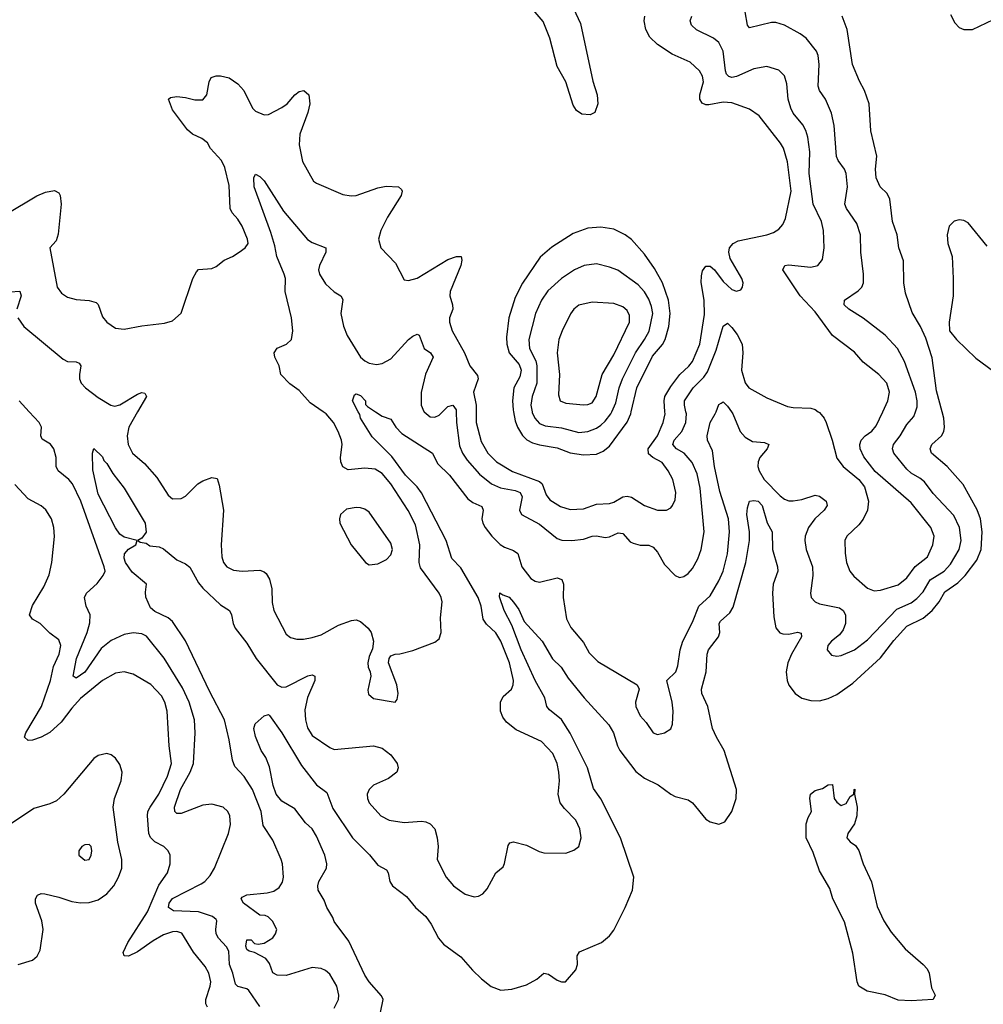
# Model space of a CAD drawing. Header units: inches. Extents: x 1550315 to 1685896, y 510706 to 640504.
# Tile 308 of 452: x 1641932 to 1646340, y 597287 to 601795. Entities that reach past the tile are written whole.
import ezdxf

# ---------------------------------------------------------------- set-up
doc = ezdxf.new("R2010")
doc.units = ezdxf.units.IN
doc.header["$MEASUREMENT"] = 0
doc.layers.add('B6549', color=7, linetype='Continuous')
doc.layers.add('B6640', color=7, linetype='Continuous')

msp = doc.modelspace()

# ---------------------------------------------------------------- linework, layer by layer
at = {"layer": 'B6549', "color": 5}
for points, elevation in [([(1643030, 597277.3), (1642980.4, 597350), (1642970, 597358), (1642929.3, 597369.3), (1642919.4, 597379.4), (1642907.3, 597430), (1642891.9, 597470), (1642889, 597530), (1642878.1, 597550), (1642841.1, 597590), (1642830.7, 597610), (1642828.4, 597630), (1642833.6, 597670), (1642830, 597676.4), (1642813.7, 597690), (1642750, 597710.3), (1642635.6, 597715.6), (1642611.8, 597730), (1642615.2, 597750), (1642630, 597771.4), (1642761.2, 597838.8), (1642779.2, 597850), (1642803.5, 597876.5), (1642822.2, 597910), (1642887.1, 598070), (1642896.3, 598110), (1642893.3, 598150), (1642883.5, 598170), (1642861.6, 598190), (1642810, 598203.5), (1642770, 598199), (1642670, 598161.5), (1642650, 598161), (1642641, 598170), (1642639.9, 598190), (1642667.9, 598270), (1642710.8, 598350), (1642726.7, 598390), (1642734.3, 598530), (1642731.9, 598590), (1642707.3, 598670), (1642676, 598736), (1642591.7, 598871.7), (1642512, 598971.9), (1642490, 598984), (1642450, 598988.5), (1642410, 598979.6), (1642350, 598952.5), (1642304.1, 598915.9), (1642230, 598807.6), (1642190, 598780.9), (1642176.3, 598790), (1642191.2, 598870), (1642240.4, 598990), (1642253.1, 599033.1), (1642253.8, 599070), (1642235, 599110), (1642228.4, 599150), (1642237.4, 599170), (1642285.6, 599214.4), (1642313.6, 599250), (1642322.9, 599270), (1642318.3, 599290), (1642211.5, 599590), (1642172.4, 599670), (1642155.7, 599690), (1642107, 599730), (1642099.1, 599750), (1642097.8, 599790), (1642088.1, 599830), (1642072, 599852), (1642034.1, 599874.1), (1642028.6, 599890), (1642031.6, 599930), (1642020.5, 599950), (1641974.4, 600000)], 560), ([(1643370.8, 597270), (1643389.8, 597310.2), (1643391.3, 597330), (1643381.9, 597370), (1643350, 597425.6), (1643330, 597442.5), (1643310, 597451.6), (1643270, 597456.2), (1643150, 597419), (1643110, 597420.2), (1643090, 597431.6), (1643074.8, 597474.8), (1643057.8, 597497.8), (1643005.1, 597525.1), (1642982, 597530), (1642970, 597539), (1642966.6, 597553.4), (1642970, 597582), (1642990, 597582), (1643006.4, 597566.4), (1643022, 597562), (1643050, 597566.8), (1643090, 597592), (1643102, 597610), (1643108, 597630), (1643088.4, 597668.4), (1643068.4, 597688.4), (1643054.6, 597694.6), (1643030, 597695.3), (1642955.8, 597750), (1642945, 597770), (1642950, 597778.3), (1642970, 597789.1), (1643063, 597797), (1643094.1, 597805.9), (1643118.2, 597821.8), (1643133.3, 597846.7), (1643138.4, 597870), (1643134, 597930), (1643128.2, 597950), (1643090, 598038.7), (1643045.2, 598105.2), (1643035.4, 598170), (1642996.3, 598270), (1642958.3, 598330), (1642916.2, 598376.2), (1642905.4, 598405.4), (1642890, 598498), (1642868.2, 598590), (1642800.2, 598720.2), (1642690.6, 598950.6), (1642630, 599040.2), (1642610, 599057.2), (1642550, 599085), (1642530, 599102.4), (1642509.2, 599150.8), (1642506.6, 599173.4), (1642511.6, 599210), (1642445.7, 599265.7), (1642415.4, 599310), (1642409.4, 599330), (1642410.7, 599350), (1642430, 599370.3), (1642462.9, 599390), (1642469.2, 599410), (1642410, 599425.8), (1642390, 599439.8), (1642370, 599468), (1642290, 599622), (1642265.9, 599734.1), (1642265.1, 599810), (1642270, 599831), (1642310, 599794), (1642316.1, 599776.1), (1642330, 599762.8), (1642356.9, 599716.9), (1642410, 599650.3), (1642505.3, 599490), (1642510, 599449.3), (1642490, 599421.2), (1642471.3, 599410), (1642483, 599403), (1642510, 599397.6), (1642526.6, 599386.6), (1642570, 599381.6), (1642590, 599372.1), (1642650, 599322.5), (1642690, 599304.1), (1642709.1, 599289.1), (1642750, 599217.5), (1642770, 599191.6), (1642850, 599116.6), (1642891.4, 599090), (1642900.2, 599070), (1642907.7, 599030), (1642917.5, 599010), (1642970, 598940.9), (1643013.8, 598870), (1643110, 598750.2), (1643130, 598739.2), (1643150, 598740.2), (1643250, 598791), (1643270, 598795.2), (1643282, 598790), (1643281.5, 598770), (1643247.4, 598692.6), (1643235.6, 598635.6), (1643239, 598590), (1643247.8, 598552.3), (1643270, 598517.4), (1643350, 598463.1), (1643370, 598454.6), (1643550, 598471), (1643590, 598460.6), (1643629.1, 598430), (1643658.7, 598390), (1643663.1, 598370), (1643656.4, 598350), (1643618.5, 598321.5), (1643550.5, 598290), (1643530.4, 598270), (1643521.3, 598250), (1643522.4, 598230), (1643530.5, 598210), (1643583.8, 598150), (1643621, 598130), (1643690, 598120.2), (1643770, 598126), (1643790, 598123.2), (1643810, 598112.9), (1643830.2, 598090), (1643840.7, 598050), (1643846, 598010), (1643841.1, 597950), (1643882.4, 597870), (1643915.5, 597830), (1643943, 597810), (1643970, 597792.2), (1644010, 597779.5), (1644030, 597782.4), (1644050, 597793), (1644070, 597816.3), (1644109.5, 597890), (1644142.7, 597917.3), (1644150, 597931.3), (1644165.8, 598014.2), (1644173.2, 598026.8), (1644190, 598031), (1644250, 598016.4), (1644307.4, 597987.4), (1644330, 597981.5), (1644430, 597978.7), (1644467.2, 597992.7), (1644489.7, 598010.3), (1644499.7, 598050), (1644494, 598090), (1644476, 598130), (1644423.3, 598183.3), (1644404.4, 598210), (1644395.2, 598250), (1644400.3, 598310), (1644398.6, 598350), (1644390.6, 598390), (1644370, 598435.1), (1644318.9, 598490), (1644203.3, 598543.3), (1644159.2, 598579.2), (1644142, 598602), (1644131.7, 598630), (1644131, 598670), (1644143.5, 598696.5), (1644181.2, 598730), (1644189.1, 598750), (1644190.5, 598770), (1644172.6, 598850), (1644133.2, 598950), (1644110, 598987.2), (1644067.2, 599027.2), (1644052.3, 599050), (1644042.2, 599110), (1644029.4, 599150), (1643950, 599285.5), (1643907.8, 599327.8), (1643883, 599410), (1643770, 599629.2), (1643750, 599656.6), (1643696.9, 599710), (1643634.4, 599794.4), (1643544.4, 599884.4), (1643491.1, 599970), (1643487.2, 599987.2), (1643480.3, 600000)], 540), ([(1642470.7, 600000), (1642430.2, 599930), (1642422.6, 599890), (1642427.2, 599850), (1642447.1, 599810), (1642502.4, 599762.4), (1642559.1, 599699.1), (1642610, 599618), (1642630, 599601.6), (1642670, 599603), (1642690, 599613), (1642746.3, 599670), (1642770, 599684.4), (1642810, 599699), (1642834.4, 599694.4), (1642844.4, 599664.4), (1642864.4, 599550), (1642852.6, 599390), (1642856.4, 599336.4), (1642863.6, 599310), (1642878.4, 599290), (1642910, 599275.2), (1642950, 599270.2), (1643030, 599274.4), (1643050, 599267.6), (1643058.9, 599259), (1643073.7, 599233.6), (1643084.5, 599190), (1643087, 599127), (1643093.4, 599090), (1643150, 598981.3), (1643170, 598966.9), (1643199.5, 598959.5), (1643230, 598958.8), (1643270, 598966), (1643310, 598979), (1643390, 599022.4), (1643450, 599044.9), (1643470, 599047.4), (1643490, 599040.2), (1643525.2, 599010), (1643539.2, 598990), (1643550.4, 598949.6), (1643545.7, 598914.3), (1643530, 598879), (1643524.4, 598850), (1643525.5, 598830), (1643534.8, 598810), (1643537.3, 598790), (1643524.7, 598724.7), (1643527.5, 598707.5), (1643550, 598686.7), (1643649.3, 598670.7), (1643658, 598682), (1643663, 598710), (1643657.4, 598750), (1643619, 598850), (1643622, 598870), (1643630, 598882), (1643649.1, 598890.9), (1643670, 598891), (1643730, 598907.7), (1643830, 598944.9), (1643850, 598961), (1643859.6, 598990), (1643857, 599057), (1643863.9, 599130), (1643859.7, 599150), (1643849.7, 599170), (1643765, 599285), (1643759, 599310), (1643761.5, 599390), (1643741.8, 599481.8), (1643708.3, 599548.3), (1643629.1, 599670), (1643590, 599717.7), (1643557.3, 599737.3), (1643510, 599742.4), (1643434.2, 599734.2), (1643410, 599748.5), (1643401, 599770), (1643399.1, 599790), (1643406.2, 599850), (1643404.1, 599870), (1643388.9, 599910), (1643367.1, 599950), (1643334.2, 599990), (1643319.6, 600000)], 560), ([(1643581.4, 597250), (1643594, 597310), (1643586.7, 597326.7), (1643530, 597389.8), (1643510, 597421.5), (1643436.5, 597576.5), (1643370, 597666.6), (1643364.3, 597684.3), (1643337.3, 597730), (1643324.8, 597764.8), (1643296.8, 597810), (1643294.8, 597830), (1643300.7, 597850), (1643334.6, 597910), (1643336.2, 597930), (1643326.8, 597970), (1643290, 598057.6), (1643270, 598091.1), (1643238.6, 598118.6), (1643190, 598182), (1643130, 598217.6), (1643104.2, 598250), (1643091.3, 598288.7), (1643075, 598375), (1643057.3, 598417.3), (1643035.4, 598450), (1643010, 598514), (1643002.6, 598550), (1643009.1, 598570.9), (1643050, 598607.7), (1643070, 598613.8), (1643074.9, 598610), (1643131.3, 598530), (1643221.2, 598381.2), (1643290, 598291.8), (1643336.7, 598256.7), (1643363.3, 598183.3), (1643453.5, 598050), (1643531.5, 597971.5), (1643570, 597924.8), (1643610, 597902.6), (1643617.8, 597890), (1643625.2, 597850), (1643637.2, 597830), (1643701.5, 597781.5), (1643741.5, 597730), (1643790, 597689.2), (1643814.6, 597654.6), (1643847.5, 597590), (1643870, 597563.1), (1643950, 597504.9), (1644003.4, 597443.4), (1644044.6, 597404.6), (1644088.5, 597368.5), (1644132.2, 597352.2), (1644183, 597357), (1644250, 597375.9), (1644298, 597402), (1644330, 597430.7), (1644350, 597424.9), (1644390, 597397.3), (1644410, 597390.8), (1644429, 597391), (1644474.9, 597445.1), (1644482.9, 597470), (1644481.2, 597510), (1644492.5, 597527.5), (1644592.7, 597570), (1644630, 597600.4), (1644650, 597626.4), (1644701.6, 597730), (1644734.8, 597810), (1644740.9, 597870), (1644679.3, 598050), (1644590, 598227.8), (1644556, 598276), (1644528.4, 598370), (1644450, 598527.9), (1644410, 598591.2), (1644355.1, 598635.1), (1644343.5, 598650), (1644333.1, 598690), (1644289.3, 598769.3), (1644225.6, 598910), (1644182.7, 599022.7), (1644147.8, 599090), (1644126.8, 599153.2), (1644128.7, 599171.3), (1644141.4, 599161.4), (1644170, 599150.4), (1644190, 599128.7), (1644214.9, 599094.9), (1644239.1, 599039.1), (1644321, 598950), (1644368.6, 598868.6), (1644408.6, 598830), (1644440.1, 598780.1), (1644514, 598690), (1644626.7, 598566.7), (1644647.6, 598530), (1644666.7, 598470), (1644677.5, 598450), (1644750, 598352.5), (1644790, 598323), (1644851.8, 598291.8), (1644910, 598249.1), (1644930, 598238.7), (1644990, 598223), (1645010, 598210.4), (1645070, 598134.9), (1645090, 598122), (1645130, 598112.7), (1645157.2, 598122.7), (1645189.7, 598170), (1645209.7, 598230), (1645210.9, 598270), (1645154.6, 598450), (1645118.8, 598510), (1645100.7, 598550), (1645079.1, 598650), (1645052.2, 598710), (1645050.6, 598730), (1645072, 598810), (1645076.3, 598890), (1645083, 598910), (1645128.2, 598970), (1645134.1, 598990), (1645132, 599030), (1645138, 599042), (1645180.1, 599079.9), (1645194.8, 599105.2), (1645253.8, 599310), (1645270.5, 599410.5), (1645269.9, 599449.9), (1645257.8, 599530), (1645260.5, 599559.5), (1645269.7, 599590.3), (1645290, 599594.3), (1645310, 599590.2), (1645327.4, 599570), (1645351.5, 599491.5), (1645373.8, 599450), (1645375.7, 599370), (1645398.5, 599290), (1645399, 599270), (1645378.4, 599210), (1645375.3, 599170), (1645381.5, 599061.5), (1645390.8, 599010.8), (1645408.3, 598988.3), (1645422.7, 598982.7), (1645450, 598982.4), (1645490, 598990.8), (1645506.6, 598986.6), (1645508, 598970), (1645462.2, 598890), (1645445, 598850), (1645437.1, 598810), (1645442.3, 598770), (1645450, 598748.7), (1645478.3, 598710), (1645510, 598689.2), (1645550, 598677.5), (1645590, 598676.3), (1645630, 598686.8), (1645670, 598706.2), (1645742.4, 598757.6), (1645870, 598873.9), (1645930, 598953.3), (1645990, 599018.6), (1646064.7, 599055.3), (1646105.8, 599090), (1646137.7, 599130), (1646164.2, 599175.8), (1646223.7, 599216.3), (1646256.4, 599250), (1646310, 599320.2), (1646330.4, 599370), (1646335.2, 599450), (1646326.1, 599510), (1646311.4, 599551.4), (1646247, 599667), (1646175, 599750), (1646103.1, 599810), (1646096, 599830), (1646104.7, 599850), (1646148.5, 599890), (1646158.8, 599910), (1646162.5, 599930), (1646159.5, 599970), (1646151.3, 600000)], 520), ([(1643559.3, 600000), (1643590, 599980.3), (1643630, 599966.4), (1643651.8, 599930), (1643680.4, 599900.4), (1643820.2, 599810), (1643843, 599763), (1643897, 599710), (1643981.7, 599601.7), (1644004, 599584), (1644045.8, 599565.8), (1644051.7, 599550), (1644045, 599510), (1644049.5, 599490), (1644061.2, 599470), (1644090.9, 599430), (1644130, 599391.7), (1644150, 599379.5), (1644190, 599365), (1644210.7, 599350.7), (1644228.4, 599290), (1644270, 599236.1), (1644290, 599224.2), (1644310, 599219.7), (1644390, 599239.6), (1644411.7, 599231.7), (1644419.5, 599210), (1644418, 599150), (1644432.8, 599052.7), (1644452.5, 599012.5), (1644510, 598944), (1644536.7, 598896.7), (1644577, 598857), (1644756.3, 598750), (1644765.5, 598730), (1644749.2, 598670.8), (1644750.7, 598650), (1644770, 598608.2), (1644797.7, 598577.7), (1644828.8, 598530), (1644850, 598522.4), (1644882, 598530), (1644910, 598547.7), (1644918, 598570), (1644920.7, 598630), (1644915.8, 598670), (1644892.7, 598770), (1644932.4, 598810), (1644943, 598837), (1644953, 598910), (1644964.7, 598950), (1645010, 599036.5), (1645038.1, 599110), (1645090, 599157.2), (1645130, 599226.5), (1645149.3, 599270), (1645169.3, 599350), (1645179.1, 599450), (1645173.4, 599510), (1645134.9, 599634.9), (1645109.9, 599750), (1645101.6, 599821.6), (1645078.4, 599870), (1645076.5, 599890), (1645090, 599950.4), (1645113.1, 599990), (1645117.1, 600000)], 540), ([(1643781.9, 600000), (1643810, 599977.3), (1643830, 599975.2), (1643850, 599985), (1643865.5, 600000)], 560), ([(1643928.2, 600000), (1643929.6, 599950.4), (1643943.2, 599843.2), (1643956.8, 599810), (1643978.6, 599778.6), (1644034.7, 599714.7), (1644090.4, 599670.4), (1644131.5, 599651.5), (1644198.8, 599638.8), (1644221.2, 599630), (1644229.4, 599610), (1644218.6, 599550), (1644227.4, 599530), (1644310, 599485.4), (1644390, 599420.2), (1644412.3, 599412.3), (1644458, 599410), (1644510, 599416.6), (1644550, 599430.1), (1644570, 599432.2), (1644610, 599424.4), (1644630, 599426.6), (1644670, 599445.2), (1644690, 599442.7), (1644724.8, 599404.8), (1644737.6, 599397.6), (1644769.4, 599389.4), (1644810, 599388.6), (1644830, 599380.6), (1644850, 599356.9), (1644880.6, 599300.6), (1644930, 599250.2), (1644950, 599241.8), (1644970, 599246.2), (1644990, 599259.6), (1645010, 599281.7), (1645033.5, 599326.5), (1645049.2, 599370), (1645063.2, 599450), (1645044.1, 599650), (1645030, 599716.3), (1645007.8, 599767.8), (1644971.4, 599810), (1644935.8, 599830), (1644919.6, 599850), (1644925.4, 599870), (1644960.2, 599910), (1644979.1, 599950), (1644981.6, 599990), (1644979.2, 600000)], 560), ([(1644020.2, 600000), (1644020.3, 599950), (1644043.2, 599863.2), (1644073.5, 599810), (1644112.4, 599770), (1644186.4, 599726.4), (1644310, 599680.4), (1644321.1, 599670), (1644339.7, 599619.7), (1644356.8, 599596.8), (1644406.1, 599566.1), (1644450, 599551.9), (1644510, 599555.8), (1644570, 599577.6), (1644630, 599579.8), (1644650, 599585.3), (1644690, 599610.1), (1644710, 599613.2), (1644730, 599608.3), (1644790, 599571.2), (1644850, 599549.2), (1644890, 599549.2), (1644910, 599560.3), (1644917.6, 599570), (1644930, 599597.3), (1644933.3, 599630), (1644918.8, 599690), (1644897.6, 599730), (1644870, 599767.5), (1644828.3, 599790), (1644808, 599808), (1644805.9, 599830), (1644848.5, 599890), (1644875.6, 599950), (1644883.9, 599990), (1644883.1, 600000)], 580), ([(1644190.1, 600000), (1644198.3, 599958.3), (1644208.9, 599928.9), (1644231.6, 599891.6), (1644251.3, 599871.3), (1644277.4, 599857.4), (1644310, 599847.7), (1644390, 599834.5), (1644450, 599812.1), (1644510, 599803.4), (1644570, 599806.1), (1644601.3, 599818.7), (1644630, 599842.7), (1644710, 599951.7), (1644726.5, 599990), (1644728.9, 600000)], 620), ([(1644275.4, 600000), (1644276, 599996), (1644287.8, 599970), (1644310, 599946.7), (1644334.9, 599934.9), (1644410, 599926), (1644490, 599904.8), (1644530, 599909.5), (1644570, 599925.3), (1644590, 599938.8), (1644610, 599956.1), (1644636.4, 599990), (1644640.8, 600000)], 640), ([(1645187.1, 600000), (1645193.8, 599990), (1645228.1, 599910), (1645250, 599883.8), (1645283.7, 599863.7), (1645338.5, 599858.5), (1645359.3, 599850), (1645350.2, 599830), (1645318, 599790), (1645309.5, 599770), (1645308.8, 599750), (1645313.7, 599730), (1645337.3, 599690), (1645410, 599614.6), (1645430, 599599.8), (1645450, 599592.4), (1645470, 599591.6), (1645510, 599598.7), (1645570, 599617.7), (1645590, 599612.8), (1645620.2, 599590), (1645625.2, 599570), (1645612.1, 599550), (1645569.7, 599510.3), (1645539.8, 599470), (1645524.4, 599430), (1645523, 599410), (1645529.4, 599370), (1645559, 599290), (1645559.8, 599250), (1645549.2, 599170), (1645551.8, 599150), (1645570.2, 599130.2), (1645590, 599121.2), (1645682.4, 599102.4), (1645698.9, 599090), (1645708.7, 599070), (1645708.7, 599030), (1645698.6, 599001.4), (1645681.4, 598978.6), (1645644.9, 598950), (1645628.9, 598930), (1645625.7, 598910), (1645645.8, 598885.8), (1645670, 598881.1), (1645690, 598884), (1645750, 598910.2), (1645810, 598956.5), (1645944.3, 599095.7), (1646010, 599125.3), (1646035.6, 599144.4), (1646064.9, 599175.1), (1646096.9, 599230), (1646159.9, 599270), (1646190, 599302.7), (1646229.4, 599370), (1646238.9, 599410), (1646230.9, 599470), (1646204.3, 599524.3), (1646110, 599625.7), (1646070, 599679.8), (1646050, 599696.5), (1646010, 599718.6), (1645990, 599736.5), (1645930.5, 599810), (1645923.8, 599830), (1645928.1, 599850), (1645959.6, 599890), (1645990, 599942.2), (1646021.5, 599978.5), (1646028.9, 600000)], 540), ([(1645584.9, 600000), (1645590, 599996.5), (1645611, 599971), (1645621.5, 599950), (1645648.7, 599870), (1645670, 599786.8), (1645699.1, 599750), (1645770.3, 599690.2), (1645795.5, 599655.5), (1645814.2, 599590), (1645809.3, 599550), (1645790, 599508.3), (1645770, 599482.3), (1645715.3, 599430), (1645706.3, 599410), (1645707.1, 599352.9), (1645714, 599310), (1645729.1, 599270), (1645747.4, 599247.4), (1645810, 599193.1), (1645840.7, 599180.7), (1645870, 599182.6), (1645950, 599207.9), (1645990, 599239.2), (1646028.4, 599291.6), (1646083.7, 599336.3), (1646109.1, 599390), (1646114.5, 599430), (1646100.2, 599470), (1646010, 599582.3), (1645845.7, 599725.7), (1645793.6, 599793.6), (1645776.9, 599830), (1645775.1, 599850), (1645780.5, 599870), (1645798.7, 599890), (1645830, 599911.7), (1645850, 599935.8), (1645880.2, 600000)], 560), ([(1642790, 597274.7), (1642782.6, 597290), (1642783, 597310), (1642803, 597370), (1642805.2, 597390), (1642797.5, 597430), (1642780.5, 597460.5), (1642726.1, 597526.1), (1642672.6, 597612.6), (1642650, 597620.5), (1642630, 597619), (1642590, 597605.2), (1642541.5, 597578.5), (1642470, 597527.7), (1642430, 597507.9), (1642409.6, 597510), (1642404.8, 597524.8), (1642425.8, 597570), (1642516.2, 597710), (1642567.3, 597832.7), (1642607.8, 597890), (1642620.4, 597930), (1642619.7, 597970), (1642611.2, 597990), (1642591.5, 598010), (1642550, 598031.2), (1642530, 598050.8), (1642522.1, 598070), (1642516.6, 598150), (1642518.4, 598170), (1642527.7, 598190), (1642568.1, 598250), (1642607.7, 598332.3), (1642626.1, 598390), (1642615, 598470), (1642606.2, 598630), (1642595.6, 598670), (1642579.7, 598699.7), (1642531.3, 598751.3), (1642450, 598798.9), (1642410, 598808.9), (1642370, 598802.9), (1642310, 598769.1), (1642210, 598686.7), (1642170, 598642.8), (1642121.4, 598578.6), (1642070, 598532.3), (1642030, 598509.9), (1641990, 598496.4), (1641970, 598494.4), (1641953.6, 598510), (1641960.2, 598530), (1642030.8, 598650), (1642071.7, 598770), (1642086.4, 598833.6), (1642111.8, 598890), (1642120.3, 598930), (1642110, 598955.6), (1642070, 598986), (1642025.4, 599030), (1641990.5, 599050.5), (1641976.5, 599070), (1641990, 599113.1), (1642041.6, 599198.4), (1642066.4, 599253.6), (1642078.2, 599310), (1642090.6, 599429.4), (1642088, 599470), (1642076.8, 599510), (1642051.3, 599551.3), (1642029.1, 599569.1), (1641970, 599601), (1641910, 599667.3)], 580), ([(1641924.5, 597470), (1641990.8, 597489.2), (1642011.9, 597508.1), (1642025.1, 597534.9), (1642038.8, 597630), (1642033, 597670), (1642003.4, 597750), (1642003.7, 597770), (1642012.6, 597787.4), (1642030, 597794.7), (1642047.2, 597792.8), (1642110, 597778.4), (1642170, 597757.7), (1642210, 597752.4), (1642250, 597754.2), (1642290, 597766.2), (1642330, 597793.7), (1642362, 597830), (1642384.2, 597870), (1642398.4, 597910), (1642399, 597950), (1642380.1, 598030), (1642358.4, 598190), (1642365, 598230), (1642396.3, 598310), (1642400.3, 598350), (1642390, 598385.1), (1642370, 598413.6), (1642350, 598429.6), (1642330, 598435.8), (1642290, 598426), (1642270, 598412), (1642134, 598250), (1642100.4, 598219.5), (1642070, 598205), (1641996.9, 598183.1), (1641890, 598112.7)], 620)]:
    msp.add_lwpolyline(points, dxfattribs=dict(at, elevation=elevation))
for points, elevation in [([(1643470, 599561.7), (1643426.3, 599553.7), (1643399.6, 599530), (1643394.4, 599510), (1643396.3, 599490), (1643448.1, 599390), (1643513.4, 599310), (1643530, 599299.7), (1643570, 599303.2), (1643610, 599323.5), (1643630, 599345.2), (1643636.7, 599370), (1643630, 599398.9), (1643530, 599539.7), (1643510, 599554), (1643490, 599559.7)], 580), ([(1645690, 598198), (1645712.9, 598207.1), (1645730, 598238), (1645748, 598250), (1645749, 598270), (1645751.6, 598271.6), (1645751, 598250), (1645762, 598190), (1645760.5, 598150), (1645750, 598114), (1645720.7, 598070), (1645716, 598050), (1645730, 598031.3), (1645754.4, 598014.4), (1645770, 597992), (1645790.6, 597930), (1645828.6, 597848.6), (1645854.7, 597734.7), (1645884.2, 597670), (1645918.4, 597618.4), (1645981.7, 597541.7), (1646065.3, 597470), (1646082.4, 597450), (1646091.9, 597430), (1646103.2, 597363.2), (1646119.3, 597330), (1646110, 597309.8), (1646010, 597302.8), (1645950, 597306.7), (1645890, 597330.7), (1645808.1, 597348.1), (1645769.7, 597370), (1645762.6, 597390), (1645742.2, 597522.2), (1645705.3, 597665.3), (1645651.6, 597770), (1645638.3, 597818.3), (1645590, 597898), (1645561.8, 597981.8), (1645529.6, 598050), (1645530, 598114), (1645538, 598142), (1645554, 598170), (1645546, 598230), (1645549.3, 598250), (1645570, 598266), (1645604.7, 598275.3), (1645630, 598292), (1645650, 598294), (1645658, 598230), (1645670, 598212)], 480), ([(1642250, 598019.3), (1642230, 598018), (1642216, 598010), (1642202, 597990), (1642202, 597970), (1642230, 597947.3), (1642250, 597951), (1642258.4, 597970), (1642262, 597990), (1642258, 598010)], 640)]:
    msp.add_lwpolyline(points, close=True, dxfattribs=dict(at, elevation=elevation))
at = {"layer": 'B6640', "color": 5}
for points, elevation in [([(1644465.4, 601845.5), (1644496.8, 601776.8), (1644552.9, 601512.9), (1644573.4, 601450), (1644576.4, 601410), (1644562.8, 601370), (1644541.1, 601358.9), (1644502.6, 601362.6), (1644479.3, 601379.3), (1644463.7, 601403.7), (1644429.8, 601509.8), (1644390, 601580.9), (1644357.3, 601710), (1644325.5, 601785.5), (1644270.9, 601850)], 580), ([(1644883.1, 600000), (1644879.1, 600050), (1644883.4, 600070), (1644910, 600114.8), (1644951.5, 600170), (1644992.2, 600207.8), (1645009, 600230), (1645043, 600310), (1645064.9, 600444.9), (1645062.9, 600510), (1645049.1, 600590.9), (1645050, 600622.8), (1645055.8, 600644.2), (1645070, 600666.3), (1645090, 600665.8), (1645110.1, 600650.1), (1645150, 600596.1), (1645190, 600559), (1645210, 600552), (1645230, 600558), (1645238.7, 600570), (1645240.5, 600590), (1645235.1, 600610), (1645181.4, 600701.4), (1645175, 600730), (1645178.8, 600750), (1645195.4, 600770), (1645218.5, 600781.5), (1645350, 600810.2), (1645379.4, 600820.6), (1645403.9, 600836.1), (1645422.4, 600857.6), (1645435.5, 600884.5), (1645460.5, 601010), (1645444.3, 601144.3), (1645426.3, 601206.3), (1645412.2, 601230), (1645313.8, 601353.9), (1645270, 601385.7), (1645190, 601414), (1645150, 601417.4), (1645084.4, 601404.4), (1645070, 601405), (1645052.9, 601412.9), (1645042.2, 601430), (1645042.3, 601450), (1645059.3, 601510), (1645055.4, 601535.4), (1645040.8, 601560.8), (1644999.4, 601599.4), (1644916.4, 601636.4), (1644850, 601681.6), (1644814.6, 601714.6), (1644796.1, 601750), (1644788.3, 601790), (1644790.7, 601810)], 580), ([(1645880.2, 600000), (1645903.7, 600050), (1645910.5, 600090), (1645898, 600130), (1645861.7, 600170), (1645790, 600226.9), (1645750, 600273.3), (1645650, 600348.4), (1645570, 600456.8), (1645502.2, 600530), (1645422, 600650), (1645431.3, 600668.7), (1645448.2, 600671.8), (1645550, 600661.5), (1645582.9, 600670), (1645603.7, 600696.3), (1645612.2, 600750), (1645608.3, 600830), (1645600.2, 600870), (1645560.9, 600950), (1645543.4, 601090), (1645546.4, 601190), (1645537.3, 601257.3), (1645527.8, 601287.8), (1645513.6, 601313.6), (1645470, 601367.1), (1645459, 601390), (1645446.6, 601430), (1645440.8, 601500.8), (1645430, 601538), (1645404.1, 601564.1), (1645350, 601580.5), (1645290, 601569.8), (1645210, 601535), (1645190, 601530.6), (1645174.9, 601534.9), (1645165.3, 601545.3), (1645160.9, 601560.9), (1645149.9, 601649.9), (1645130, 601689.7), (1645104.7, 601710), (1645027.9, 601747.9), (1645004.4, 601770), (1644998.5, 601790), (1645006.2, 601810)], 560), ([(1646028.9, 600000), (1646036.9, 600023.1), (1646037.5, 600050), (1646029.9, 600089.9), (1645979.6, 600230), (1645946.8, 600290), (1645890.7, 600350), (1645790, 600428.3), (1645724, 600470), (1645703, 600490), (1645705.1, 600510), (1645767.3, 600552.7), (1645783.5, 600570), (1645791.1, 600590), (1645791.9, 600630), (1645779.9, 600730), (1645778.4, 600810), (1645761.6, 600861.6), (1645713.2, 600930), (1645705.8, 600950), (1645718.4, 601030), (1645712.4, 601090), (1645705, 601110), (1645676.1, 601150), (1645668.7, 601168.7), (1645657.2, 601310), (1645645.9, 601365.9), (1645618.5, 601430), (1645590.5, 601470.5), (1645583.9, 601490), (1645588.5, 601590), (1645584.1, 601630), (1645577.3, 601650), (1645528.6, 601710), (1645502.6, 601730), (1645429.6, 601770), (1645390, 601781), (1645370, 601781.4), (1645270, 601756.9), (1645261.2, 601770), (1645249.8, 601829.8)], 540), ([(1646151.3, 600000), (1646125.1, 600094.9), (1646106.2, 600246.2), (1646076.2, 600336.2), (1646051.8, 600390), (1646013.9, 600453.9), (1645983.3, 600543.3), (1645975.6, 600590), (1645974.7, 600690), (1645953.3, 600750), (1645946.2, 600810), (1645924.8, 600870), (1645912.8, 600972.8), (1645899.3, 600999.3), (1645868, 601030), (1645848.9, 601070), (1645847.1, 601110), (1645852, 601170), (1645825.7, 601285.7), (1645817.2, 601410), (1645796.8, 601470), (1645772.7, 601512.7), (1645741.4, 601590), (1645717.2, 601750), (1645694, 601810)], 520), ([(1646190, 601817.7), (1646210, 601780.3), (1646230, 601758.6), (1646250, 601749.3), (1646290, 601750.2), (1646450, 601826)], 520), ([(1641870, 600904.9), (1642010, 600988.8), (1642050, 601005.7), (1642090, 601013.1), (1642110, 601002), (1642116.5, 600990), (1642121.5, 600950), (1642107.8, 600812.2), (1642098.2, 600781.8), (1642068.9, 600750), (1642103.1, 600570), (1642123, 600543), (1642150, 600524.2), (1642190, 600513.1), (1642248.7, 600508.7), (1642280.7, 600500.7), (1642290.6, 600490.6), (1642310, 600434), (1642330, 600410.5), (1642370, 600383), (1642410, 600378), (1642490, 600393), (1642594.5, 600405.5), (1642630, 600416), (1642670, 600451.3), (1642722.9, 600610), (1642739.6, 600640.4), (1642750, 600650.5), (1642810, 600655.3), (1642830, 600664.4), (1642866.6, 600693.4), (1642905.1, 600710), (1642935.8, 600730), (1642963, 600750), (1642976.9, 600770), (1642974.3, 600790), (1642949.8, 600850), (1642930, 600882), (1642904, 600910), (1642894.7, 600930), (1642890, 601035.3), (1642870, 601117.2), (1642854.7, 601150), (1642805.1, 601205.1), (1642790, 601231.2), (1642765.1, 601250), (1642721.3, 601270), (1642699.2, 601290), (1642630, 601382), (1642612.7, 601430), (1642621.3, 601438.7), (1642650, 601443.1), (1642690, 601438.8), (1642733, 601427), (1642770, 601427.4), (1642787.1, 601450), (1642797.7, 601510), (1642808, 601530), (1642830, 601537.4), (1642850, 601538.3), (1642890, 601528.8), (1642930, 601501.1), (1642956.5, 601470), (1642996.9, 601390), (1643010, 601376), (1643050, 601359.5), (1643070, 601361.1), (1643130, 601393), (1643155.8, 601410), (1643190, 601450.4), (1643210, 601466.4), (1643230.8, 601470), (1643254.4, 601450), (1643258.7, 601410), (1643250.2, 601370), (1643213.6, 601270), (1643210, 601222), (1643225.6, 601145.6), (1643275.8, 601055.8), (1643290, 601045.5), (1643410, 600994.4), (1643447.6, 600987.6), (1643470, 600990.3), (1643570, 601025.5), (1643607.4, 601032.6), (1643664.7, 601030), (1643677.8, 601017.8), (1643681.1, 601010), (1643677.3, 600990), (1643613.6, 600890), (1643583.6, 600830), (1643572.8, 600790), (1643583.1, 600750), (1643650, 600680.5), (1643690, 600604), (1643710, 600600.4), (1643750, 600611.5), (1643890, 600697.1), (1643930, 600710.2), (1643950.4, 600710), (1643954, 600694), (1643949.1, 600670), (1643901, 600550), (1643898.5, 600530), (1643912.1, 600490), (1643912.6, 600470), (1643898.3, 600430), (1643897.3, 600410), (1643910.1, 600370), (1643966.2, 600270), (1643990.1, 600210), (1644026.1, 600166.1), (1644029.5, 600150), (1644007.1, 600090), (1644020.1, 600030), (1644020.2, 600000)], 580), ([(1643319.6, 600000), (1643260.4, 600040.4), (1643210, 600096.5), (1643167.7, 600127.7), (1643125.4, 600170), (1643118.8, 600210), (1643099.2, 600250), (1643095.6, 600270), (1643110, 600291.3), (1643151.6, 600310), (1643174.7, 600330), (1643180.7, 600370), (1643174.3, 600430), (1643145.5, 600550), (1643147.7, 600610), (1643142.1, 600630), (1643108.3, 600710), (1643099.1, 600759.1), (1643080.2, 600820.2), (1643004.2, 601030), (1643003.1, 601070), (1643010, 601087.3), (1643030, 601077.3), (1643050, 601056.4), (1643138.4, 600918.4), (1643248.5, 600788.5), (1643270, 600775), (1643332.7, 600750), (1643331.7, 600730), (1643302.4, 600670), (1643299.2, 600650), (1643302.3, 600630), (1643330, 600585.5), (1643370, 600549.1), (1643400.4, 600530), (1643410, 600514), (1643401.1, 600450), (1643412.1, 600392.1), (1643430, 600348.8), (1643490.2, 600250), (1643510, 600232.3), (1643530, 600222.3), (1643564, 600216), (1643590, 600220.7), (1643630, 600242.8), (1643709.9, 600330.1), (1643730, 600346), (1643750, 600354.9), (1643759.3, 600350), (1643781.8, 600290), (1643810.3, 600270), (1643822.8, 600250), (1643787.9, 600172.1), (1643768.7, 600088.7), (1643767.6, 600030), (1643780.9, 600000.9), (1643781.9, 600000)], 560), ([(1644728.9, 600000), (1644755.2, 600110), (1644826.2, 600253.8), (1644871.7, 600308.3), (1644883.7, 600330), (1644900.7, 600390), (1644907.3, 600450), (1644899.2, 600510), (1644872.3, 600590), (1644836.1, 600656.1), (1644790, 600720.8), (1644730, 600788.6), (1644702, 600810), (1644650, 600835.2), (1644590, 600845), (1644530, 600840.7), (1644463.5, 600816.5), (1644366.5, 600753.5), (1644313, 600707), (1644232, 600588), (1644197.4, 600522.6), (1644169.6, 600430.4), (1644158.7, 600341.3), (1644159.9, 600310), (1644171.4, 600270), (1644216.3, 600216.3), (1644225.7, 600190), (1644219.8, 600160.2), (1644191.7, 600110), (1644185.9, 600050), (1644188.4, 600008.4), (1644190.1, 600000)], 620), ([(1646357.1, 600757.1), (1646270, 600864.5), (1646250, 600875.9), (1646230, 600878.4), (1646207.1, 600872.9), (1646183.9, 600850), (1646174.3, 600810), (1646177.7, 600770), (1646196.8, 600710), (1646201.3, 600610), (1646202, 600530), (1646183, 600410), (1646184.9, 600370), (1646217.6, 600330), (1646305.3, 600245.3), (1646385.7, 600185.7)], 520), ([(1644640.8, 600000), (1644658.8, 600041.3), (1644673.9, 600110), (1644689.3, 600150.7), (1644748.6, 600270), (1644789.9, 600330), (1644810.9, 600369.1), (1644827.3, 600450), (1644822.4, 600482.4), (1644810, 600515.3), (1644789.6, 600549.5), (1644761.3, 600581.3), (1644667.6, 600647.6), (1644630, 600662.3), (1644570, 600676.5), (1644514, 600670), (1644470, 600649.8), (1644410, 600609.8), (1644347.2, 600552.8), (1644318.5, 600510), (1644291.4, 600450), (1644260.7, 600330), (1644263.3, 600290), (1644292.3, 600232.3), (1644297.2, 600210), (1644297.6, 600130), (1644275.8, 600070), (1644270.1, 600030.1), (1644275.4, 600000)], 640), ([(1641888.4, 600548.4), (1641932.1, 600552), (1641938.8, 600530), (1641918, 600470)], 560), ([(1641923.5, 600430), (1641951, 600390), (1642130, 600240.8), (1642150, 600230.2), (1642190, 600228.8), (1642202.9, 600222.9), (1642211.3, 600210), (1642204.5, 600170), (1642205.8, 600150), (1642213.4, 600130), (1642232, 600110), (1642290, 600064.9), (1642347.7, 600030), (1642366.2, 600026.2), (1642390, 600031.2), (1642470, 600081.1), (1642490, 600087.6), (1642504.7, 600084.7), (1642511.1, 600070), (1642470.7, 600000)], 560), ([(1644979.2, 600000), (1644972.1, 600030), (1644972.9, 600050), (1645013, 600110), (1645061.4, 600158.6), (1645077.5, 600182.5), (1645118.1, 600281.9), (1645150, 600392.4), (1645170, 600404.7), (1645190, 600385.6), (1645213.3, 600353.3), (1645236.1, 600310), (1645239.8, 600270), (1645233.4, 600190), (1645250, 600132.7), (1645267.6, 600110), (1645350, 600063.1), (1645444, 600024), (1645470, 600019.1), (1645550, 600016.9), (1645570.2, 600010.2), (1645584.9, 600000)], 560), ([(1643480.3, 600000), (1643453.6, 600050), (1643462.7, 600077.3), (1643470, 600082), (1643490, 600074.3), (1643512.8, 600050), (1643513.7, 600033.7), (1643523.2, 600023.2), (1643559.3, 600000)], 540), ([(1641974.4, 600000), (1641929.2, 600049.2)], 560), ([(1643865.5, 600000), (1643890, 600023.8), (1643912.8, 600030), (1643928, 600008), (1643928.2, 600000)], 560), ([(1645117.1, 600000), (1645130, 600032.7), (1645140.1, 600039.9), (1645150, 600045.3), (1645170, 600025.5), (1645187.1, 600000)], 540)]:
    msp.add_lwpolyline(points, dxfattribs=dict(at, elevation=elevation))
at = {"layer": 'B6640', "color": 5, "elevation": 660}
msp.add_lwpolyline([(1644550, 600502.2), (1644490, 600487.8), (1644466.9, 600470), (1644451.5, 600448.5), (1644412.7, 600370), (1644398.2, 600330), (1644390.2, 600269.8), (1644400.8, 600170), (1644396.7, 600076.7), (1644404.4, 600050), (1644430, 600039.8), (1644510, 600032.1), (1644530, 600032.4), (1644550, 600041), (1644569.1, 600070), (1644595.5, 600170), (1644650, 600259.7), (1644720.6, 600410), (1644720.9, 600440.9), (1644710, 600463.5), (1644690, 600479.4), (1644650, 600495.8)], close=True, dxfattribs=at)

doc.saveas('drawing.dxf')
